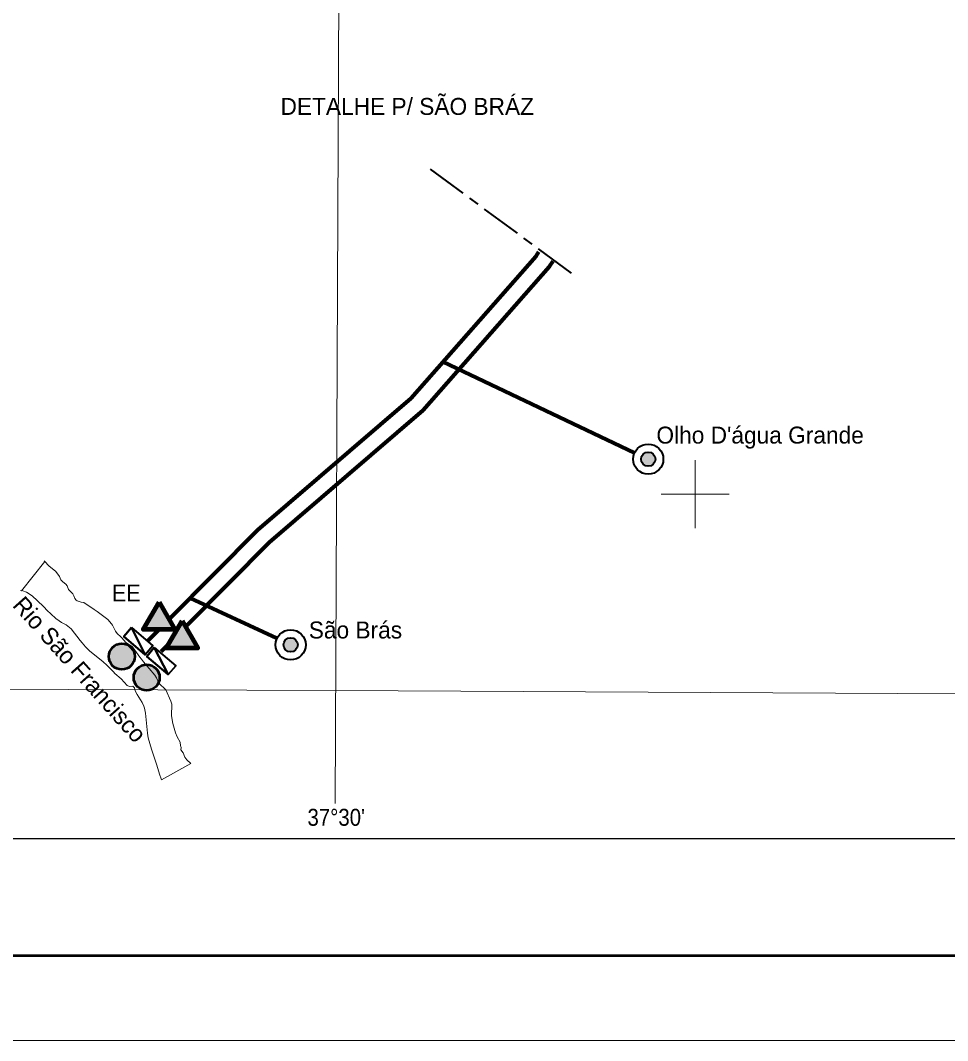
# Model space of a CAD drawing. Extents: x 553962 to 842807, y 8883888 to 9032388.
# Drawn here: x 655119 to 682440, y 8883888 to 8913971 of the extents above; entities that cross this region are included whole.
import ezdxf
from ezdxf.enums import TextEntityAlignment as Align

# ---------------------------------------------------------------- set-up
doc = ezdxf.new("R2010")
doc.units = 0
doc.header["$LTSCALE"] = 200
doc.linetypes.add('LONG_DASH_SHORT_DASH', pattern=[9.9, 6, -1.2, 1.5, -1.2])
for name, color, linetype, lineweight in [('1', 7, 'Continuous', 13), ('3', 7, 'Continuous', 13), ('58', 7, 'Continuous', 13)]:
    doc.layers.add(name, color=color, linetype=linetype, lineweight=lineweight)
doc.layers.add('46', color=7, linetype='Continuous')

msp = doc.modelspace()

# ---------------------------------------------------------------- hatches: boundary and pattern name
at = {"layer": '58'}
for points in [[(673829, 8901033, 1), (673408.1, 8901033, 1)], [(659203.1, 8896819.4), (659669.2, 8896012), (658737, 8896012)], [(659883.3, 8896264.8), (660349.5, 8895457.4), (659417.2, 8895457.4)], [(658488.3, 8895210.6, 1), (657724, 8895210.6, 1)], [(663291.2, 8895557.5, 1), (662870.3, 8895557.5, 1)], [(659221.2, 8894592.5, 1), (658456.9, 8894592.5, 1)]]:
    msp.add_hatch(color=256, dxfattribs=at).paths.add_polyline_path(points)

# ---------------------------------------------------------------- linework, layer by layer
at = {"layer": '1'}
for points in [[(664968.2, 9023436.8), (664657.1, 8949509), (664397.1, 8890880.2)], [(564751.7, 8894587.5), (664411.9, 8894209.9), (791388.5, 8893536.2)]]:
    msp.add_lwpolyline(points, dxfattribs=at)
at = {"layer": '3'}
msp.add_lwpolyline([(842807.3, 9032387.8), (842807.3, 8883887.8), (553961.7, 8883887.8), (553961.7, 9032387.8)], close=True, dxfattribs=at)
at = {"layer": '3', "lineweight": 53}
msp.add_lwpolyline([(840307.3, 9029887.8), (840307.3, 8886387.8), (560211.7, 8886387.8), (560211.7, 9029887.8)], close=True, dxfattribs=at)
at = {"layer": '3', "lineweight": 25}
msp.add_lwpolyline([(563033.9, 9026438.8), (793061.1, 9026438.8), (793495.6, 8889836.8), (563468.3, 8889836.8)], close=True, dxfattribs=at)
at = {"layer": '58', "linetype": 'LONG_DASH_SHORT_DASH', "lineweight": 40}
msp.add_line((671354.2, 8906517.4), (667197.6, 8909590.5), dxfattribs=at)
at = {"layer": '58', "lineweight": 80}
for p, q in [((667570.6, 8903899.2), (673201.2, 8901216.2)), ((660122.1, 8896936.6), (662665.5, 8895750.6)), ((658874.3, 8895676.2), (659189.3, 8895994.4)), ((659264.4, 8895359.6), (659432.8, 8895529.6))]:
    msp.add_line(p, q, dxfattribs=at)
at = {"layer": '58'}
for p, q in [((675000, 8899000), (675000, 8901000)), ((674000, 8900000), (676000, 8900000)), ((655155.6, 8897154.7), (655839.2, 8898012)), ((659280.6, 8891579.1), (659261.5, 8891631.6))]:
    msp.add_line(p, q, dxfattribs=at)
at = {"layer": '58', "lineweight": 80}
for points in [[(659524.5, 8896333), (662115.6, 8898950.1), (666631.6, 8902831.4), (670314.5, 8907019.5), (670397.1, 8907146.9)], [(660017.2, 8896120), (662456.8, 8898584), (666984, 8902475), (670714.1, 8906716.8), (670814.8, 8906872)]]:
    msp.add_lwpolyline(points, dxfattribs=at)
at = {"layer": '58'}
for points in [[(655821.5, 8898034.1), (655839.2, 8898012), (655961.2, 8897887.1), (656166.5, 8897724.6), (656271.8, 8897577.4)], [(655821.5, 8898034.1), (655839.2, 8898012), (655961.2, 8897887.1), (656166.5, 8897724.6), (656271.8, 8897577.4)], [(656271.8, 8897577.4), (656315, 8897472.3), (656371.9, 8897414.7), (656457, 8897346.1), (656497.4, 8897297.9), (656533.5, 8897191.8), (656661.5, 8897059.7)], [(656271.8, 8897577.4), (656315, 8897472.3), (656371.9, 8897414.7), (656457, 8897346.1), (656497.4, 8897297.9), (656533.5, 8897191.8), (656661.5, 8897059.7)], [(655471.8, 8896988.2), (655377.3, 8897065.9), (655302.4, 8897110.2), (655189.6, 8897150), (655121.6, 8897159.4)], [(655471.8, 8896988.2), (655377.3, 8897065.9), (655302.4, 8897110.2), (655189.6, 8897150), (655121.6, 8897159.4), (655155.6, 8897154.7)], [(656661.5, 8897059.7), (656697.4, 8897000.2), (656724.1, 8896926.8), (656766.1, 8896873.2), (656792.4, 8896856.3), (656913.8, 8896811.3), (656986.1, 8896803.5), (656986.1, 8896803.5), (656986.1, 8896803.5)], [(656661.5, 8897059.7), (656697.4, 8897000.2), (656724.1, 8896926.8), (656766.1, 8896873.2), (656792.4, 8896856.3), (656913.8, 8896811.3), (656986.1, 8896803.5)], [(655807.5, 8896674.4), (655616.4, 8896869.5), (655471.8, 8896988.2)], [(655807.5, 8896674.4), (655616.4, 8896869.5), (655471.8, 8896988.2)], [(656986.1, 8896803.5), (657288.4, 8896595.4), (657378, 8896539.6)], [(656986.1, 8896803.5), (657288.4, 8896595.4), (657378, 8896539.6)], [(656018.8, 8896468.4), (655905.8, 8896574.1), (655807.5, 8896674.4)], [(656018.8, 8896468.4), (655905.8, 8896574.1), (655807.5, 8896674.4)], [(656263, 8896261), (656166.5, 8896330.2), (656018.8, 8896468.4)], [(656263, 8896261), (656166.5, 8896330.2), (656018.8, 8896468.4)], [(657378, 8896539.6), (657421.9, 8896512.2), (657657.2, 8896333.7)], [(657378, 8896539.6), (657421.9, 8896512.2), (657657.2, 8896333.7)], [(656517.1, 8896105), (656470.5, 8896142.8), (656328.6, 8896213.8), (656263, 8896261)], [(656517.1, 8896105), (656470.5, 8896142.8), (656328.6, 8896213.8), (656263, 8896261)], [(657657.2, 8896333.7), (657690.6, 8896308.3), (657802.9, 8896172.8)], [(657657.2, 8896333.7), (657690.6, 8896308.3), (657802.9, 8896172.8)], [(657802.9, 8896172.8), (657835.4, 8896133.5), (657923.5, 8895960.9), (657969.3, 8895894.7), (658081.8, 8895789.3)], [(657802.9, 8896172.8), (657835.4, 8896133.5), (657923.5, 8895960.9), (657969.3, 8895894.7), (658081.8, 8895789.3)], [(656934.7, 8895617.3), (656879.1, 8895683.1), (656614.7, 8896025.7), (656517.1, 8896105)], [(656934.7, 8895617.3), (656879.1, 8895683.1), (656614.7, 8896025.7), (656517.1, 8896105)], [(657553.6, 8895051.9), (657155.6, 8895378.6), (657035.8, 8895497.6), (656934.7, 8895617.3)], [(657553.6, 8895051.9), (657155.6, 8895378.6), (657035.8, 8895497.6), (656934.7, 8895617.3)], [(658081.8, 8895789.3), (658109.3, 8895763.4), (658230.1, 8895628), (658408.1, 8895508), (658494.3, 8895403.6), (658637.6, 8895193.6), (658683.2, 8895136.2)], [(658081.8, 8895789.3), (658109.3, 8895763.4), (658230.1, 8895628), (658408.1, 8895508), (658494.3, 8895403.6), (658637.6, 8895193.6), (658683.2, 8895136.2)], [(657905.1, 8894717.2), (657859.1, 8894759.8), (657670.2, 8894956.2), (657553.6, 8895051.9)], [(657905.1, 8894717.2), (657859.1, 8894759.8), (657670.2, 8894956.2), (657553.6, 8895051.9)], [(658683.2, 8895136.2), (658743.1, 8895052.3), (659076.9, 8894664.3), (659128.2, 8894586), (659200.4, 8894428.7), (659261.1, 8894364), (659348.8, 8894291.2), (659399.3, 8894229.1), (659553.9, 8893894.7), (659581.2, 8893808.3), (659573.5, 8893461.2), (659614.5, 8893240), (659689.1, 8892962.3), (659740.2, 8892842.3), (659825.5, 8892690.5), (659838.1, 8892580.2), (659844, 8892558.3)], [(658683.2, 8895136.2), (658743.1, 8895052.3), (659076.9, 8894664.3), (659128.2, 8894586), (659200.4, 8894428.7), (659261.1, 8894364), (659348.8, 8894291.2), (659399.3, 8894229.1), (659553.9, 8893894.7), (659581.2, 8893808.3), (659573.5, 8893461.2), (659614.5, 8893240), (659689.1, 8892962.3), (659740.2, 8892842.3), (659825.5, 8892690.5), (659838.1, 8892580.2), (659844, 8892558.3)], [(658773, 8893688.2), (658758.6, 8893748.6), (658706.8, 8893858.9), (658555, 8894092.6), (658501.1, 8894203.3), (658480.6, 8894287.8), (658465.6, 8894311.9), (658428.7, 8894339.5), (658333.9, 8894327.8), (658264.4, 8894355), (658084.2, 8894551.2), (657905.1, 8894717.2)], [(658773, 8893688.2), (658758.6, 8893748.6), (658706.8, 8893858.9), (658555, 8894092.6), (658501.1, 8894203.3), (658480.6, 8894287.8), (658465.6, 8894311.9), (658428.7, 8894339.5), (658333.9, 8894327.8), (658264.4, 8894355), (658084.2, 8894551.2), (657905.1, 8894717.2)], [(658887.8, 8892815.5), (658862, 8892950.8), (658807.6, 8893543.5), (658773, 8893688.2)], [(658887.8, 8892815.5), (658862, 8892950.8), (658807.6, 8893543.5), (658773, 8893688.2)], [(659080.6, 8892187.1), (658981.6, 8892477.1), (658887.8, 8892815.5)], [(659080.6, 8892187.1), (658981.6, 8892477.1), (658887.8, 8892815.5)], [(659844, 8892558.3), (659852, 8892528.3), (659849.9, 8892462.6), (659917.5, 8892369.9), (659959.3, 8892250), (660019.5, 8892171), (660141.8, 8892057.9), (659280.6, 8891579.1)], [(659844, 8892558.3), (659852, 8892528.3), (659849.9, 8892462.6), (659917.5, 8892369.9), (659959.3, 8892250), (660019.5, 8892171), (660141.8, 8892057.9)], [(659261.5, 8891631.6), (659226.2, 8891710.6), (659130.4, 8892041), (659080.6, 8892187.1)], [(659261.5, 8891631.6), (659226.2, 8891710.6), (659130.4, 8892041), (659080.6, 8892187.1)]]:
    msp.add_lwpolyline(points, dxfattribs=at)
at = {"layer": '58', "lineweight": 90}
for points in [[(659203.1, 8896819.4), (659669.2, 8896012), (658737, 8896012)], [(659883.3, 8896264.8), (660349.5, 8895457.4), (659417.2, 8895457.4)]]:
    msp.add_lwpolyline(points, close=True, dxfattribs=at)
at = {"layer": '58', "lineweight": 40}
for points in [[(658387.9, 8896064.1), (659020.9, 8895527.6), (658799.9, 8895266.8), (658166.8, 8895803.2)], [(659062.6, 8895478.2), (659695.6, 8894941.8), (659474.5, 8894680.9), (658841.5, 8895217.4)]]:
    msp.add_lwpolyline(points, close=True, dxfattribs=at)
for points in [[(658387.9, 8896064.1), (658166.8, 8895803.2), (658799.9, 8895266.8)], [(658387.9, 8896064.1), (658799.9, 8895266.8), (658387.9, 8896064.1)], [(659062.6, 8895478.2), (658841.5, 8895217.4), (659474.5, 8894680.9)], [(659062.6, 8895478.2), (659474.5, 8894680.9), (659062.6, 8895478.2)]]:
    msp.add_lwpolyline(points, dxfattribs=at)
for centre, radius in [((673618.6, 8901033), 444.4), ((673618.6, 8901033), 210.4), ((663080.7, 8895557.5), 444.4), ((663080.7, 8895557.5), 210.4)]:
    msp.add_circle(centre, radius, dxfattribs=at)
at = {"layer": '58', "lineweight": 53}
for centre in [(658106.1, 8895210.6), (658839, 8894592.5)]:
    msp.add_circle(centre, 382.2, dxfattribs=at)

# ---------------------------------------------------------------- texts
at = {"layer": '46', "width": 0.9}
msp.add_text("37°30'", height=500, dxfattribs=at).set_placement((664424.4, 8890221.9), align=Align.CENTER)
at = {"layer": '58'}
for s, p in [('DETALHE P/ SÃO BRÁZ', (662783.7, 8911183.9)), ("Olho D'água Grande", (673860.1, 8901492.4)), ('São Brás', (663616.2, 8895745.7))]:
    msp.add_text(s, height=500, dxfattribs=at).set_placement(p)
at = {"layer": '58', "width": 0.95}
msp.add_text('EE', height=500, dxfattribs=at).set_placement((657815.1, 8896836.3))
at = {"layer": '58'}
msp.add_text('Rio São Francisco', height=500, rotation=311.725, dxfattribs=at).set_placement((654860.9, 8896705))

doc.saveas('drawing.dxf')
